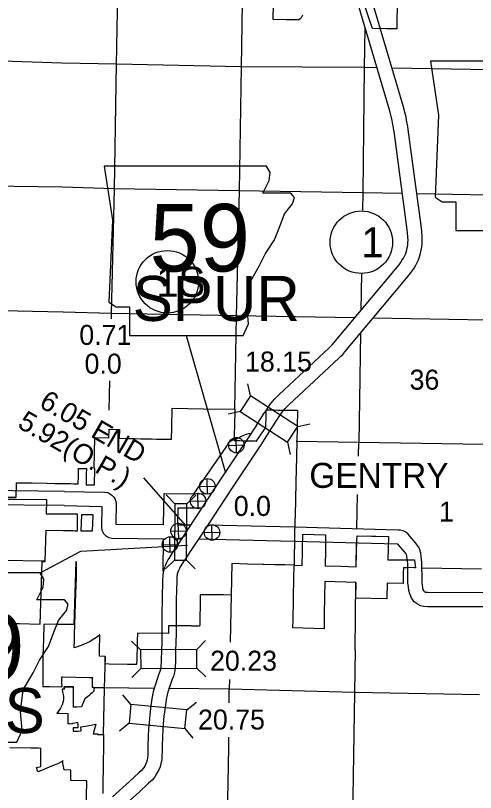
# Model space of a CAD drawing. Extents: x 77230 to 630905, y 790554 to 1662844.
# Drawn here: x 145348 to 164778, y 1541082 to 1573891 of the extents above; entities that cross this region are included whole.
import ezdxf

# ---------------------------------------------------------------- set-up
doc = ezdxf.new("R2010")
doc.units = 0
for name, color, linetype in [('Level 12', 7, 'Continuous'), ('Level 15', 7, 'Continuous'), ('Level 16', 7, 'Continuous'), ('Level 19', 7, 'Continuous'), ('Level 22', 7, 'Continuous'), ('Level 24', 7, 'Continuous'), ('Level 27', 7, 'Continuous'), ('Level 31', 7, 'Continuous'), ('Level 32', 7, 'Continuous'), ('Level 33', 7, 'Continuous'), ('Level 34', 7, 'Continuous')]:
    doc.layers.add(name, color=color, linetype=linetype)

msp = doc.modelspace()

# ---------------------------------------------------------------- linework, layer by layer
at = {"layer": 'Level 12'}
for points in [[(157465, 1573910), (157426, 1573822), (157408, 1573792), (157374, 1573754), (157316, 1573714), (157304, 1573707), (157046, 1573710), (156962, 1573711), (156799, 1573713), (156237, 1573719), (156243, 1574388)], [(161468, 1574301), (161459, 1573645), (161454, 1573324), (161312, 1573327), (161021, 1573333), (160439, 1573342), (160429, 1573342), (160322, 1573667), (160138, 1574222)], [(150648, 1556020), (150673, 1556020), (150705, 1556019), (150974, 1556014), (151093, 1556012), (151303, 1556008), (151336, 1556007), (151935, 1555996), (151948, 1556493), (151956, 1556829), (151960, 1556974), (151960, 1556985), (151965, 1557184), (151968, 1557314), (153292, 1557289), (154614, 1557264), (154606, 1556942), (154605, 1556881), (154602, 1556753), (154599, 1556630), (154598, 1556573), (154590, 1556215), (154584, 1555944), (154824, 1555939), (154828, 1555939), (154949, 1555936), (154958, 1555936), (155034, 1555935), (155134, 1555932), (155234, 1555930), (155264, 1555930), (155399, 1555927), (155465, 1555925), (155507, 1555924), (155524, 1555924), (155574, 1555986), (155919, 1556490), (155930, 1557012), (155932, 1557153), (155934, 1557237), (156021, 1557236), (156167, 1557235), (156270, 1557234), (156422, 1557232), (156597, 1557231), (156923, 1557228), (157253, 1557225), (157239, 1556496), (157229, 1555900), (157217, 1555291), (157204, 1554668), (157203, 1554641), (157196, 1554290), (157189, 1553986), (157181, 1553634), (157175, 1553357), (157136, 1551994), (157135, 1551994), (157131, 1551757), (157129, 1551601), (157129, 1551570), (157127, 1551446), (157126, 1551363), (157125, 1551352), (157122, 1551099), (157120, 1551010), (157118, 1550871), (157118, 1550815), (157116, 1550706), (157116, 1550680)], [(144947, 1553556), (145370, 1553551), (145386, 1554160), (146046, 1554153), (146682, 1554147), (147012, 1554134), (147151, 1554133), (147339, 1554132), (147668, 1554124), (147806, 1554120), (147997, 1554114), (147997, 1554119), (147998, 1554157), (148000, 1554234), (148002, 1554311), (148004, 1554388), (148006, 1554465), (148008, 1554543), (148010, 1554620), (148012, 1554697), (148014, 1554767), (148178, 1554765), (148343, 1554762), (148339, 1554690), (148337, 1554613), (148335, 1554536), (148334, 1554459), (148333, 1554382), (148332, 1554305), (148331, 1554228), (148330, 1554151), (148329, 1554074), (148581, 1554076), (148681, 1554074), (148695, 1554763), (148676, 1554764), (148698, 1556066), (149290, 1556053), (149300, 1556418), (149739, 1556407), (149732, 1556042), (149986, 1556036), (149998, 1556035), (150360, 1556027), (150384, 1556026), (150648, 1556020)], [(147636, 1552140), (147710, 1552139), (147757, 1552138), (147789, 1552138), (147838, 1552136), (147960, 1552134), (147967, 1552815), (147967, 1552828), (147774, 1552832), (146656, 1552832), (146664, 1553444), (145368, 1553460), (145367, 1553447), (145037, 1553454)], [(145239, 1548219), (145503, 1548213), (146394, 1548191), (146432, 1549516), (146432, 1549518), (146467, 1550836), (146603, 1550835), (146637, 1552157), (147380, 1552145), (147499, 1552143), (147550, 1552142), (147636, 1552140)], [(157116, 1550680), (156725, 1550690), (156460, 1550696), (156301, 1550700), (155837, 1550711), (155802, 1550712), (155145, 1550728), (154488, 1550744), (154459, 1549420), (154134, 1549424), (153934, 1549427), (153884, 1549427), (153659, 1549430), (153148, 1549424), (153145, 1549370), (153143, 1549243), (153148, 1549048), (153147, 1548943), (153144, 1548881), (153143, 1548821), (153142, 1548761), (153140, 1548701), (153138, 1548617), (153136, 1548559), (153137, 1548509), (153136, 1548484), (153133, 1548409), (153132, 1548358), (153131, 1548334), (153130, 1548259), (153130, 1548209), (153129, 1548184), (153127, 1548157), (153126, 1548109), (153019, 1548109), (152990, 1548110), (152940, 1548110), (152915, 1548110), (152890, 1548111), (152840, 1548111), (152794, 1548111), (152789, 1548111), (152764, 1548112), (152751, 1548112), (152740, 1548112), (152728, 1548112), (152689, 1548112), (152639, 1548113), (152614, 1548113), (152589, 1548113), (152539, 1548114), (152489, 1548114), (152439, 1548115), (152390, 1548115), (152209, 1548117), (151960, 1548119), (151911, 1548119), (151861, 1548120), (151810, 1548123), (151807, 1547793), (150502, 1547812), (150500, 1547740), (150493, 1547547), (150488, 1547354), (150480, 1547133), (150473, 1546913), (150469, 1546815), (150467, 1546744), (150466, 1546713), (150458, 1546479), (150112, 1546485), (150078, 1546486), (149297, 1546505), (149132, 1546508), (149137, 1546702), (149139, 1546767), (149140, 1546788), (149141, 1546828), (148889, 1546831), (148889, 1546876), (148891, 1546998), (148898, 1547029), (148899, 1547116), (148899, 1547129), (148914, 1547660), (148916, 1547745), (148807, 1547650), (148579, 1547512), (148468, 1547437), (148122, 1547282), (147823, 1547193), (147833, 1547513), (147841, 1547763), (147854, 1548172), (147897, 1549499), (147918, 1550163), (147928, 1550820), (147900, 1550821), (147859, 1549499), (147816, 1548172)], [(147816, 1548172), (147065, 1548181), (146545, 1548188), (146527, 1547529), (146508, 1546860), (146501, 1545553), (146783, 1545551), (147275, 1545546), (147272, 1545557), (147321, 1545557), (147299, 1545731), (147304, 1545906), (147306, 1545961), (147334, 1545961), (148461, 1545942), (148594, 1545939), (148593, 1545915), (148591, 1545915), (148588, 1545626), (148588, 1545528), (148660, 1545527), (148658, 1545486), (148662, 1545361), (148647, 1545345), (148582, 1545290), (148517, 1545235), (148438, 1545168), (148281, 1545029), (148231, 1544936), (148166, 1544774), (148135, 1544700), (147939, 1544682), (147798, 1544686), (147798, 1544743), (147792, 1545048), (147797, 1545541), (147597, 1545543), (147567, 1545543), (147387, 1545545), (147410, 1545449), (147386, 1545449), (147312, 1545449), (147338, 1545332), (147362, 1545218), (147373, 1545131), (147371, 1545028), (147355, 1544925), (147320, 1544785), (147249, 1544648), (147121, 1544456), (147096, 1544424), (147195, 1544425), (147563, 1544415), (147557, 1544238), (147553, 1543990), (147629, 1543989), (147749, 1543987), (147749, 1544005), (147780, 1544012), (147929, 1544040), (147969, 1544048), (147973, 1543944), (147975, 1543900), (147978, 1543812), (147780, 1543806), (147780, 1543672), (147983, 1543677), (148117, 1543679), (148112, 1543856), (148303, 1543886), (148451, 1543911), (148597, 1543936), (148738, 1543960), (148622, 1543559), (148820, 1543556), (148811, 1543524), (149068, 1543526), (149068, 1543524), (149059, 1542910), (149051, 1542426), (149051, 1542413), (149048, 1542271), (149048, 1542261), (149048, 1542236), (149047, 1542213), (149044, 1542035), (149037, 1541568), (149034, 1541278), (149032, 1541036)], [(147690, 1542024), (147400, 1542032), (147348, 1542314), (147352, 1542431), (147319, 1542393), (147128, 1542289), (147054, 1542263), (146869, 1542190), (146868, 1542189), (146575, 1542060), (146416, 1541998), (146416, 1542007), (146397, 1541999), (146286, 1541955), (146235, 1542131), (146421, 1542173), (146421, 1542215), (146411, 1542945), (146315, 1542946), (146119, 1542948), (146000, 1542950), (145114, 1542961)], [(148330, 1540238), (148366, 1541579), (147717, 1541590), (147679, 1541591), (147683, 1541739), (147684, 1541788), (147690, 1542024)]]:
    msp.add_lwpolyline(points, dxfattribs=at)
for points in [[(148605, 1552127), (148623, 1552765), (148624, 1552787), (148624, 1552808), (148295, 1552812), (148130, 1552812), (148112, 1552132), (148147, 1552132), (148226, 1552131), (148278, 1552130), (148317, 1552130), (148395, 1552129), (148562, 1552127)], [(157116, 1550680), (157455, 1550672), (157458, 1550805), (157465, 1551092), (157471, 1551355), (157476, 1551592), (157480, 1551749), (157483, 1551984), (158446, 1551958), (158438, 1551311), (158430, 1550648), (159087, 1550632), (159743, 1550616), (159756, 1551162), (159758, 1551233), (159770, 1551720), (159774, 1551926), (160396, 1551907), (160571, 1551902), (161100, 1551887), (161075, 1550911), (161468, 1550907), (161628, 1550906), (162201, 1550902), (162203, 1550882), (162241, 1550568), (162188, 1550569), (161731, 1550577), (161726, 1550328), (161718, 1549911), (161053, 1549925), (161039, 1549263), (159720, 1549289), (159732, 1549953), (158417, 1549985), (158405, 1549322), (158392, 1548659), (158383, 1548196), (158380, 1547996), (157063, 1548029), (157070, 1548370), (157086, 1549200), (157089, 1549355), (157104, 1550093), (157105, 1550119)]]:
    msp.add_lwpolyline(points, close=True, dxfattribs=at)
at = {"layer": 'Level 15'}
msp.add_lwpolyline([(183669, 1555479), (181002, 1555535), (175756, 1555564), (170488, 1555677), (165113, 1555774), (159849, 1555861), (157197, 1555902)], dxfattribs=at)
at = {"layer": 'Level 16'}
for points in [[(149400, 1561086), (149405, 1561315), (149523, 1566574), (149615, 1571841), (149672, 1574869)], [(154916, 1574409), (154877, 1571728), (154791, 1566487), (154673, 1561200), (154600, 1557258)], [(160019, 1565666), (160031, 1566399), (160089, 1571688), (160117, 1573345)], [(147301, 1571877), (144359, 1571973), (139119, 1572069), (134064, 1572260)], [(160617, 1571681), (160083, 1571690), (154863, 1571730), (149609, 1571835), (147301, 1571877)], [(165412, 1571597), (161248, 1571670)], [(147336, 1566640), (144250, 1566688), (138984, 1566820), (133931, 1566957)], [(161691, 1566372), (160023, 1566399), (154779, 1566493), (149519, 1566580), (147336, 1566640)], [(184178, 1566065), (181110, 1566080), (175860, 1566130), (170606, 1566223), (165318, 1566312), (162301, 1566362)], [(159954, 1561450), (159978, 1563001)], [(147358, 1561364), (144120, 1561430), (138837, 1561544), (133766, 1561672)], [(159687, 1561129), (154671, 1561210), (149405, 1561313), (147358, 1561364)], [(165238, 1561033), (160468, 1561116)], [(159891, 1557654), (159938, 1560487)], [(149307, 1557227), (149337, 1558459)], [(159861, 1555860), (159891, 1557654)], [(159833, 1555281), (159845, 1555861)], [(159770, 1552219), (159800, 1553666)], [(159737, 1550616), (159758, 1551612)], [(146603, 1550853), (144729, 1550871)], [(161918, 1550568), (161731, 1550572)], [(165029, 1550507), (162525, 1550556)], [(159690, 1547089), (159728, 1549953)], [(154454, 1549409), (154416, 1547432)], [(159690, 1547089), (159665, 1545307), (159579, 1540019), (159445, 1534726), (159327, 1529435), (159265, 1524192)], [(149129, 1546828), (149091, 1545492), (149050, 1543526)], [(154386, 1545856), (154378, 1545443)], [(147390, 1545532), (147437, 1545531)], [(147797, 1545523), (147437, 1545531)], [(151197, 1545475), (149085, 1545496), (148659, 1545505)], [(164955, 1545210), (159663, 1545305), (154392, 1545443), (151812, 1545469)], [(154372, 1544866), (154378, 1545443)], [(153932, 1522505), (153955, 1524313), (154079, 1529588), (154196, 1534885), (154302, 1540162), (154325, 1541470), (154352, 1542983), (154357, 1543421)]]:
    msp.add_lwpolyline(points, dxfattribs=at)
at = {"layer": 'Level 19'}
for p, q in [((155275, 1557828), (155165, 1558344)), ((154843, 1557164), (154327, 1557054)), ((157267, 1556533), (157784, 1556643)), ((156836, 1555869), (156945, 1555352)), ((152079, 1553270), (151709, 1553647)), ((152585, 1553267), (152962, 1553637)), ((152079, 1553270), (152057, 1550894)), ((152588, 1553265), (152079, 1553270)), ((152567, 1550887), (152588, 1553263)), ((152057, 1550894), (151680, 1550524)), ((152057, 1550894), (152577, 1550889)), ((152573, 1550896), (152943, 1550519)), ((150629, 1547102), (150253, 1547473)), ((153005, 1547120), (153376, 1547496)), ((150635, 1546310), (150265, 1545934)), ((153011, 1546328), (153388, 1545958)), ((150220, 1544798), (149885, 1545206)), ((152584, 1544566), (152992, 1544901)), ((150142, 1544010), (149734, 1543675)), ((152507, 1543777), (152842, 1543369))]:
    msp.add_line(p, q, dxfattribs=at)
for points in [[(154843, 1557164), (156836, 1555869), (157267, 1556533), (155275, 1557828)], [(153005, 1547120), (150629, 1547102), (150635, 1546310), (153011, 1546328)], [(152584, 1544566), (150220, 1544798), (150142, 1544010), (152507, 1543777)]]:
    msp.add_lwpolyline(points, close=True, dxfattribs=at)
at = {"layer": 'Level 22'}
for points in [[(156019, 1556242), (156360, 1556766), (156414, 1556848), (156487, 1556957), (156608, 1557140), (156665, 1557208), (156744, 1557300), (156899, 1557458), (159023, 1559434), (159095, 1559509), (159168, 1559580), (159255, 1559684), (161864, 1562794), (162037, 1563005), (162118, 1563121), (162185, 1563228), (162258, 1563351), (162317, 1563468), (162367, 1563578), (162419, 1563703), (162456, 1563853), (162486, 1563979), (162511, 1564121), (162522, 1564254), (162533, 1564417), (162523, 1564553), (162508, 1564786), (162480, 1565024), (161931, 1569078), (161915, 1569205), (161895, 1569336), (161868, 1569472), (161846, 1569594), (161722, 1570076), (159902, 1576224)], [(155516, 1556569), (155858, 1557095), (155915, 1557182), (155988, 1557290), (156126, 1557500), (156208, 1557596), (156300, 1557705), (156480, 1557888), (158602, 1559862), (158669, 1559931), (158727, 1559988), (158795, 1560069), (161402, 1563177), (161558, 1563367), (161617, 1563451), (161673, 1563541), (161731, 1563639), (161775, 1563727), (161816, 1563817), (161847, 1563892), (161873, 1563995), (161898, 1564101), (161916, 1564199), (161924, 1564298), (161932, 1564415), (161925, 1564512), (161910, 1564731), (161885, 1564949), (161337, 1568999), (161321, 1569120), (161304, 1569232), (161278, 1569360), (161259, 1569467), (161144, 1569916), (159328, 1576049)], [(155516, 1556569), (155448, 1556467), (155207, 1556096), (154278, 1554705), (153997, 1554278), (152661, 1552238)], [(155285, 1556222), (155197, 1556221), (155086, 1556196), (154985, 1556161), (154883, 1556113), (154817, 1556075), (154764, 1556050), (154691, 1556017), (154620, 1555990), (154552, 1555968), (154469, 1555928), (154345, 1555840), (154286, 1555744), (154234, 1555666), (152879, 1553708)], [(156019, 1556242), (155951, 1556140), (155708, 1555765), (154778, 1554373), (154498, 1553949), (153163, 1551909)], [(147415, 1553794), (144106, 1553828)], [(147418, 1553794), (149113, 1553760), (149246, 1553747), (149366, 1553679), (149435, 1553625), (149481, 1553572), (149541, 1553501), (149574, 1553405), (149603, 1553307), (149582, 1552414), (151613, 1552395)], [(151605, 1552395), (151623, 1553711), (153606, 1553694)], [(147409, 1553194), (144001, 1553229)], [(147406, 1553194), (148999, 1553162), (148979, 1552286), (148997, 1552158), (149062, 1552024), (149162, 1551919), (149283, 1551854), (149413, 1551815), (151601, 1551795)], [(152205, 1552403), (152215, 1553106), (153216, 1553097)], [(152661, 1552238), (152398, 1551842), (152315, 1551719), (152204, 1551551), (152108, 1551408), (151996, 1551238), (151949, 1551168), (151818, 1550966), (151787, 1550912), (151763, 1550871), (151726, 1550796), (151693, 1550718), (151669, 1550662), (151651, 1550614), (151633, 1550552), (151622, 1550512), (151599, 1550442), (151587, 1550376), (151580, 1550338), (151569, 1550274), (151568, 1550228), (151566, 1550198), (151561, 1550096), (151556, 1549882), (151551, 1549783), (151546, 1549572), (151540, 1549284), (151538, 1549119), (151533, 1548722), (151531, 1548267), (151527, 1548120), (151527, 1547791)], [(152215, 1552390), (152729, 1552385)], [(167535, 1549514), (162764, 1549527), (162674, 1549529), (162670, 1549530), (162649, 1549540), (162623, 1549558), (162620, 1549560), (162614, 1549567), (162605, 1549581), (162592, 1549609), (162575, 1549652), (162556, 1549725), (162537, 1549842), (162527, 1549944), (162527, 1550048), (162516, 1550792), (162502, 1550918), (162491, 1551040), (162463, 1551184), (162431, 1551329), (162379, 1551443), (162320, 1551529), (162259, 1551606), (161939, 1551995), (161840, 1552077), (161720, 1552134), (161593, 1552157), (161512, 1552165), (157131, 1552282), (153477, 1552370)], [(153163, 1551909), (152896, 1551507), (152814, 1551385), (152704, 1551220), (152608, 1551076), (152496, 1550906), (152450, 1550838), (152330, 1550653), (152306, 1550612), (152292, 1550587), (152271, 1550544), (152245, 1550484), (152227, 1550440), (152220, 1550423), (152210, 1550388), (152197, 1550342), (152182, 1550295), (152178, 1550269), (152171, 1550235), (152168, 1550214), (152168, 1550202), (152165, 1550164), (152160, 1550073), (152155, 1549860), (152150, 1549761), (152146, 1549559), (152140, 1549274), (152138, 1549112), (152133, 1548717), (152131, 1548257), (152127, 1548111), (152127, 1547788)], [(151578, 1550431), (151597, 1551797)], [(152194, 1551568), (152197, 1551801)], [(152203, 1551790), (152353, 1551788)], [(167571, 1548914), (162755, 1548927), (162584, 1548931), (162461, 1548965), (162353, 1549016), (162268, 1549073), (162190, 1549135), (162128, 1549215), (162081, 1549285), (162042, 1549369), (162003, 1549466), (161968, 1549605), (161942, 1549764), (161927, 1549914), (161927, 1550042), (161916, 1550755), (161905, 1550857), (161896, 1550955), (161875, 1551062), (161858, 1551138), (161854, 1551147), (161836, 1551173), (161793, 1551228), (161519, 1551560), (161509, 1551562), (161474, 1551566), (157116, 1551682), (153071, 1551780)], [(151527, 1547791), (151523, 1547434), (151508, 1547077), (151504, 1546686), (151491, 1546373), (151477, 1546291), (151450, 1546184), (151392, 1546043), (151256, 1545646), (151200, 1545487), (151164, 1545338), (151119, 1545114), (151069, 1544754), (151019, 1544366)], [(152127, 1547788), (152123, 1547418), (152108, 1547061), (152103, 1546671), (152089, 1546311), (152065, 1546167), (152021, 1545995), (151954, 1545831), (151822, 1545449), (151776, 1545317), (151750, 1545208), (151711, 1545013), (151664, 1544675), (151616, 1544302)], [(151019, 1544366), (150990, 1544021), (150972, 1543775), (150957, 1543454), (150943, 1543045), (150940, 1542836), (150931, 1542671), (150925, 1542530), (150909, 1542455), (150882, 1542361), (150853, 1542287), (150804, 1542193), (150741, 1542096), (150672, 1542011), (150562, 1541905), (150164, 1541541), (149445, 1540893)], [(151616, 1544302), (151588, 1543974), (151571, 1543740), (151557, 1543431), (151543, 1543030), (151540, 1542815), (151531, 1542643), (151523, 1542452), (151490, 1542307), (151451, 1542169), (151399, 1542037), (151322, 1541891), (151227, 1541743), (151114, 1541604), (150972, 1541468), (150568, 1541097), (149845, 1540446)]]:
    msp.add_lwpolyline(points, dxfattribs=at)
at = {"layer": 'Level 24'}
for p, q in [((152563, 1560378), (154213, 1554585)), ((146389, 1550359), (148106, 1551277)), ((148106, 1551277), (152609, 1551525)), ((146395, 1550362), (146395, 1550362)), ((146395, 1550362), (146395, 1550362))]:
    msp.add_line(p, q, dxfattribs=at)
for points in [[(162878, 1571963), (163221, 1569679), (163069, 1566215), (163373, 1566025), (163944, 1566025), (163944, 1564807), (168740, 1564807), (168969, 1565302), (168893, 1566101), (169007, 1567015), (169426, 1567738), (169692, 1568271), (170073, 1568842), (170301, 1569451), (170491, 1569946), (170834, 1570364), (170910, 1570631), (170758, 1570821), (169578, 1570821), (169844, 1571354), (169882, 1571697), (169725, 1571960)], [(149099, 1567535), (149442, 1565251), (149289, 1561787), (149594, 1561596), (150165, 1561596), (150165, 1560378), (154961, 1560378), (155189, 1560873), (155113, 1561673), (155227, 1562586), (155646, 1563309), (155913, 1563842), (156293, 1564413), (156522, 1565022), (156712, 1565517), (157055, 1565936), (157131, 1566202), (156978, 1566393), (155798, 1566393), (156065, 1566926), (156103, 1567268), (155945, 1567531)], [(139543, 1550362), (139885, 1548078), (139733, 1544614), (140038, 1544424), (140609, 1544424), (140609, 1543206), (145405, 1543206), (145633, 1543701), (145557, 1544500), (145671, 1545414), (146090, 1546137), (146357, 1546670), (146737, 1547241), (146966, 1547850), (147156, 1548345), (147499, 1548763), (147575, 1549030), (147422, 1549220), (146242, 1549220), (146509, 1549753), (146547, 1550096), (146389, 1550359)]]:
    msp.add_lwpolyline(points, close=True, dxfattribs=at)
at = {"layer": 'Level 31'}
msp.add_line((150757, 1554362), (152528, 1552353), dxfattribs=at)
at = {"layer": 'Level 33'}
for centre in [(159958, 1564319), (151762, 1562648)]:
    msp.add_circle(centre, 1320, dxfattribs=at)
at = {"layer": 'Level 34'}
for p, q in [((154687, 1555423), (154672, 1556074)), ((154354, 1555741), (155005, 1555756)), ((153459, 1553685), (153444, 1554336)), ((153127, 1554003), (153777, 1554018)), ((152585, 1553267), (152962, 1553637)), ((153066, 1553066), (153051, 1553717)), ((152733, 1553384), (153384, 1553399)), ((152240, 1551799), (152225, 1552450)), ((153656, 1551737), (153641, 1552388)), ((151907, 1552117), (152558, 1552132)), ((153323, 1552055), (153974, 1552070)), ((151550, 1551544), (152201, 1551559)), ((151883, 1551226), (151868, 1551877))]:
    msp.add_line(p, q, dxfattribs=at)
for centre in [(154679, 1555749), (153452, 1554011), (153059, 1553391), (152232, 1552125), (153648, 1552062), (151875, 1551552)]:
    msp.add_circle(centre, 326, dxfattribs=at)

# ---------------------------------------------------------------- texts
at = {"layer": 'Level 16'}
for s, height, p in [('36', 844.8, (161994, 1558092)), ('1', 845, (163236, 1552522))]:
    msp.add_text(s, height=height, dxfattribs=at).set_placement(p)
at = {"layer": 'Level 24'}
for s, height, p in [('59', 2851.2, (151011, 1563085)), ('SPUR', 1900.8, (150298, 1560995)), ('59', 2851.2, (141485, 1545797)), ('BUS', 1900.8, (141356, 1543593))]:
    msp.add_text(s, height=height, dxfattribs=at).set_placement(p)
at = {"layer": 'Level 27'}
msp.add_text('GENTRY', height=1056, dxfattribs=at).set_placement((157759, 1553945))
at = {"layer": 'Level 31'}
for s, p in [('0.71', (148042, 1559982)), ('0.0', (148263, 1558768)), ('0.0', (154567, 1552760))]:
    msp.add_text(s, height=844.8, dxfattribs=at).set_placement(p)
msp.add_text('6.05 END', height=844.8, rotation=330, dxfattribs=at).set_placement((146299, 1557384))
at = {"layer": 'Level 32'}
for s, p in [('18.15', (155044, 1558857)), ('20.23', (153566, 1546223)), ('20.75', (153057, 1543739))]:
    msp.add_text(s, height=844.8, dxfattribs=at).set_placement(p)
msp.add_text('5.92(O.P.)', height=844.8, rotation=330, dxfattribs=at).set_placement((145388, 1556519))
at = {"layer": 'Level 33'}
for s, height, p in [('1', 1267, (159958, 1563685)), ('1S', 1267.2, (151290, 1562014))]:
    msp.add_text(s, height=height, dxfattribs=at).set_placement(p)

doc.saveas('drawing.dxf')
